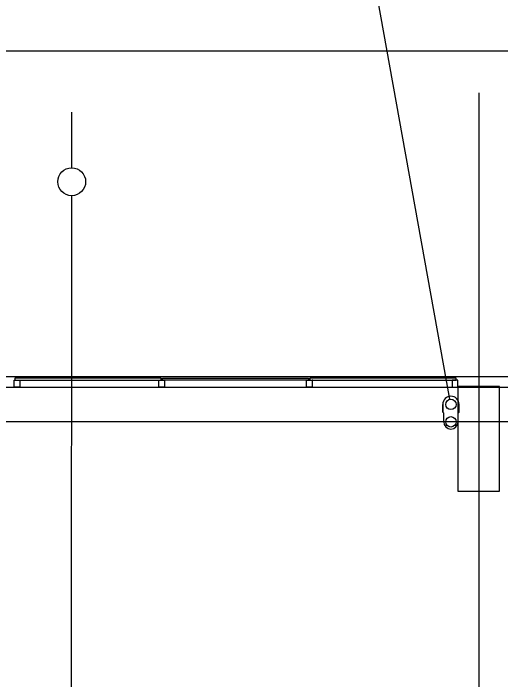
# Model space of a CAD drawing. Extents: x -264222 to -263592, y -1242345 to -1242048.
# Drawn here: x -263862.16 to -263855.15, y -1242091.66 to -1242082.09 of the extents above; entities that cross this region are included whole.
import ezdxf

# ---------------------------------------------------------------- set-up
doc = ezdxf.new("R2010")
doc.units = 0
doc.layers.add('HESCON_OSI_STAVBY_KFA', color=7, linetype='Continuous')
doc.layers.add('KFA_2D_SITUACIA_DSP', color=7, linetype='Continuous')

msp = doc.modelspace()

# ---------------------------------------------------------------- linework, layer by layer
at = {"layer": 'HESCON_OSI_STAVBY_KFA'}
for p, q in [((-263855.4678, -1242083.2372), (-263855.4678, -1242083.2372)), ((-263855.4678, -1242083.2372), (-263855.4678, -1242246.7072)), ((-263792.6528, -1242087.9572), (-263911.5228, -1242087.9572))]:
    msp.add_line(p, q, dxfattribs=at)
at = {"layer": 'KFA_2D_SITUACIA_DSP'}
for p, q in [((-263855.8811, -1242087.6334), (-263857.4624, -1242078.8823)), ((-263788.1428, -1242082.6399), (-263924.1428, -1242082.6399)), ((-263861.3163, -1242084.312), (-263861.3162, -1242083.512)), ((-263861.3178, -1242093.0072), (-263861.3164, -1242084.712)), ((-263862.1427, -1242087.4573), (-263862.1427, -1242087.3573)), ((-263862.1427, -1242087.3573), (-263862.1027, -1242087.3573)), ((-263860.0327, -1242087.3323), (-263862.1327, -1242087.3323)), ((-263862.1327, -1242087.3323), (-263862.1327, -1242087.3573)), ((-263862.1327, -1242087.3573), (-263860.0327, -1242087.3573)), ((-263862.1027, -1242087.3573), (-263862.0627, -1242087.3573)), ((-263862.0627, -1242087.3573), (-263862.0627, -1242087.4573)), ((-263860.0627, -1242087.4573), (-263860.0627, -1242087.3573)), ((-263860.0627, -1242087.3573), (-263860.0227, -1242087.3573)), ((-263860.0327, -1242087.3573), (-263860.0327, -1242087.3323)), ((-263860.0227, -1242087.3573), (-263859.9827, -1242087.3573)), ((-263860.0127, -1242087.3323), (-263857.9127, -1242087.3323)), ((-263860.0127, -1242087.3573), (-263860.0127, -1242087.3323)), ((-263857.9127, -1242087.3573), (-263860.0127, -1242087.3573)), ((-263859.9827, -1242087.3573), (-263859.9827, -1242087.4573)), ((-263857.9427, -1242087.4573), (-263857.9427, -1242087.3573)), ((-263857.9427, -1242087.3573), (-263857.8527, -1242087.3573)), ((-263857.9127, -1242087.3323), (-263857.9127, -1242087.3573)), ((-263855.7927, -1242087.3323), (-263857.8927, -1242087.3323)), ((-263857.8927, -1242087.3323), (-263857.8927, -1242087.3573)), ((-263857.8927, -1242087.3573), (-263855.7927, -1242087.3573)), ((-263857.8527, -1242087.3573), (-263857.8627, -1242087.3573)), ((-263857.8627, -1242087.3573), (-263857.8627, -1242087.4573)), ((-263855.8077, -1242087.3573), (-263855.8477, -1242087.3573)), ((-263855.8477, -1242087.3573), (-263855.8477, -1242087.4573)), ((-263855.7677, -1242087.3573), (-263855.8077, -1242087.3573)), ((-263855.7927, -1242087.3573), (-263855.7927, -1242087.3323)), ((-263855.7677, -1242087.4573), (-263855.7677, -1242087.3573)), ((-263894.5809, -1242087.4572), (-263809.3546, -1242087.4572)), ((-263862.0627, -1242087.4573), (-263862.1427, -1242087.4573)), ((-263859.9827, -1242087.4573), (-263860.0627, -1242087.4573)), ((-263857.8627, -1242087.4573), (-263857.9427, -1242087.4573)), ((-263855.8477, -1242087.4573), (-263855.7677, -1242087.4573)), ((-263855.1677, -1242087.4523), (-263855.7677, -1242087.4523)), ((-263855.7677, -1242087.4523), (-263855.7677, -1242088.9523)), ((-263855.1677, -1242088.9523), (-263855.1677, -1242087.4523)), ((-263855.9848, -1242087.7072), (-263855.9848, -1242087.8182)), ((-263855.9848, -1242087.8182), (-263855.9848, -1242087.7072)), ((-263855.7508, -1242087.8182), (-263855.7508, -1242087.7072)), ((-263855.9708, -1242087.8322), (-263855.9848, -1242087.8182)), ((-263855.9708, -1242087.9572), (-263855.9708, -1242087.8322)), ((-263855.7648, -1242087.8322), (-263855.7508, -1242087.8182)), ((-263855.7648, -1242087.9572), (-263855.7648, -1242087.8322)), ((-263855.7677, -1242088.9523), (-263855.1677, -1242088.9523))]:
    msp.add_line(p, q, dxfattribs=at)
msp.add_lwpolyline([(-263794.8928, -1242227.3822), (-263808.9678, -1242241.4572), (-263894.9678, -1242241.4572), (-263909.0428, -1242227.3822), (-263909.0428, -1242196.3327), (-263914.1428, -1242196.3327), (-263914.1428, -1242132.4327), (-263909.0428, -1242132.4327), (-263909.0428, -1242101.3822), (-263894.9678, -1242087.3072), (-263808.9678, -1242087.3072), (-263794.8928, -1242101.3822), (-263794.8928, -1242227.3822)], dxfattribs=at)
for centre, radius in [((-263861.3162, -1242084.512), 0.2), ((-263855.8678, -1242087.7072), 0.075), ((-263855.8678, -1242087.9572), 0.075)]:
    msp.add_circle(centre, radius, dxfattribs=at)
for centre, radius, start, end in [((-263855.8678, -1242087.7072), 0.117, 0, 180), ((-263855.8678, -1242087.9572), 0.103, 180, 0)]:
    msp.add_arc(centre, radius, start, end, dxfattribs=at)

doc.saveas('drawing.dxf')
